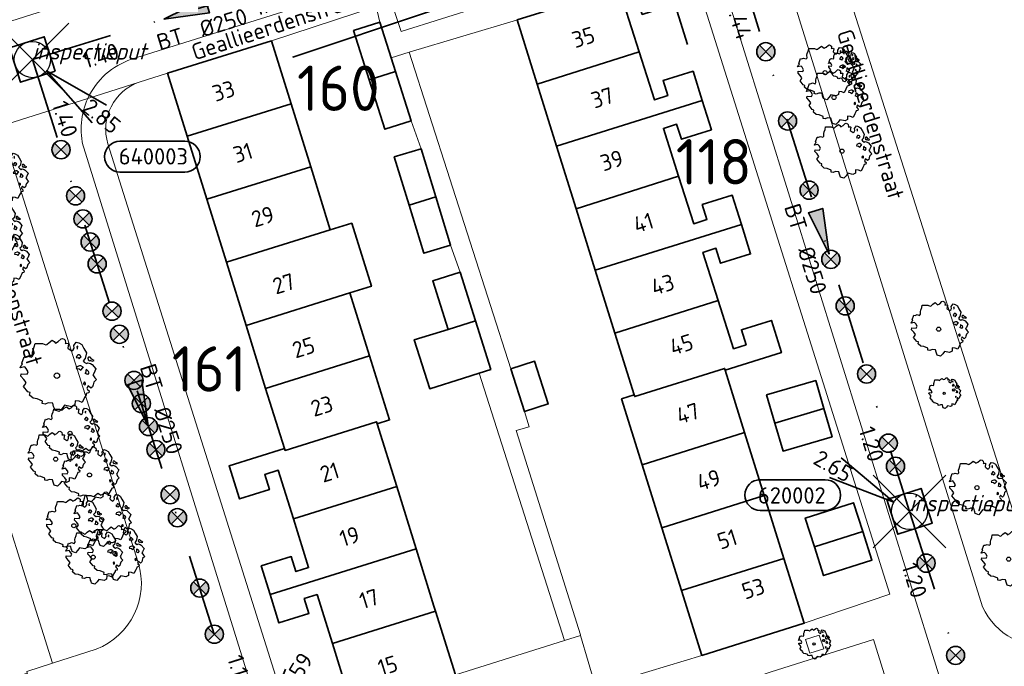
# Model space of a CAD drawing. Header units: metres. Extents: x 152391 to 157968, y 462336 to 467280.
# Tile 649 of 656: x 156724 to 156805, y 464756 to 464810. Entities that reach past the tile are written whole.
import ezdxf
from ezdxf.enums import TextEntityAlignment as Align

# ---------------------------------------------------------------- set-up
doc = ezdxf.new("R2010")
doc.units = ezdxf.units.M
doc.header["$LTSCALE"] = 0.75
doc.header["$PDMODE"] = 3
doc.header["$PDSIZE"] = 3
doc.linetypes.add('RI-VWA_BETON', pattern=[19, 9, -5, 0, -5])
doc.layers.get('0').update_dxf_attribs({"lineweight": 25})
doc.layers.get('defpoints').update_dxf_attribs({"lineweight": 25})
for name, color, linetype, lineweight in [('B-GV-GR-BOOM-S', 252, 'Continuous', 25), ('B-WE-GR-GROENVOORZIENING-GV', 251, 'Continuous', 18), ('B-WE-OG-BEBOUWING-GV', 6, 'Continuous', 35), ('B-WE-OG-BEBOUWING-T18', 1, 'Continuous', 18), ('B-WE-OG-TERREIN_CULTUURSCHEIDING-GV', 251, 'Continuous', 18), ('B-WE-OG-TOPOGRAFIE-T18', 1, 'Continuous', 18), ('B-WE-VH-VERHARDING_BETONSTRAATSTEEN-GV', 251, 'Continuous', 18), ('B-WE-VH-VERHARDING_TEGEL-GV', 251, 'Continuous', 18), ('N-OI-RI-T50', 130, 'Continuous', 50), ('N-OI-RI-VWA_PUTNUMMER-S @ 0.75', 36, 'Continuous', 35), ('N-OI-RI-VWA_RIOOLPUT_INSPECTIEPUT-S', 36, 'Continuous', 35), ('N-OI-RI-VWA_STROOMRICHTING-S @ 0.75', 36, 'Continuous', 35), ('N-OI-RI-VWA_TRANSPORTLEIDING_BETON_250-G', 36, 'RI-VWA_BETON', 35), ('N-RO-KG-GRENS_WERK-G', 7, 'XX-WERKGRENS', 35)]:
    doc.layers.add(name, color=color, linetype=linetype, lineweight=lineweight)
doc.layers.add('inspectieput', color=7, linetype='Continuous', plot=False)
doc.layers.add('N-OI-RI-VRIJVERVAL_HULPSTUK-S', color=210, linetype='Continuous', lineweight=35, plot=False)
doc.styles.add('NLCS-ISO', font='isocpeur.ttf')
doc.styles.add('NLCS-ISO-M750-T18', font='NLCS-ISO.ttf', dxfattribs={"height": 1.35})
doc.styles.add('NLCS-ISO-M750-T18_CURSIEF', font='NLCS-ISO.ttf', dxfattribs={"oblique": 15, "height": 1.35})
doc.styles.add('NLCS-ISO-M750-T50', font='NLCS-ISO.ttf', dxfattribs={"height": 3.75})
doc.linetypes.add('XX-WERKGRENS', pattern='A,0,[137,NLCS.SHX,S=0.1,R=0,X=-1.1,Y=-1.35],-6', length=6)

# ---------------------------------------------------------------- blocks, each defined once
blk = doc.blocks.new('*U49')
at = {"ltscale": 0.1}
blk.add_hatch(color=256, dxfattribs=at).paths.add_polyline_path([(2.5, 0), (-2.5, -0.83), (-2.5, 0.83)])
at = {"ltscale": 0.1, "flags": 128}
blk.add_lwpolyline([(2.5, 0), (-2.5, -0.83), (-2.5, 0.83)], close=True, dxfattribs=at)
at = {"ltscale": 0.1, "style": 'NLCS-ISO'}
for tag, p in [('BOBL', (-30.47, 0)), ('MAT', (-1, 0.5))]:
    blk.add_attdef(tag, text='', height=1.8, dxfattribs=at).set_placement(p, align=Align.BOTTOM_RIGHT)
for tag, p in [('DIA', (1, 0.5)), ('BOBR', (29.53, -0.01))]:
    blk.add_attdef(tag, text='', height=1.8, dxfattribs=at).set_placement(p, align=Align.BOTTOM_LEFT)
at = {"layer": 'defpoints', "ltscale": 0.1, "style": 'NLCS-ISO', "flags": 1}
blk.add_attdef('JVA', text='', height=1.8, dxfattribs=at).set_placement((0, -1), align=Align.TOP_CENTER)
blk = doc.blocks.new('*U50')
at = {"ltscale": 0.1}
blk.add_hatch(color=256, dxfattribs=at).paths.add_polyline_path([(-2.5, 0), (2.5, -0.83), (2.5, 0.83)])
at = {"ltscale": 0.1, "flags": 128}
blk.add_lwpolyline([(-2.5, 0), (2.5, -0.83), (2.5, 0.83)], close=True, dxfattribs=at)
at = {"ltscale": 0.1, "style": 'NLCS-ISO'}
for tag, p in [('BOBL', (-8.32, -3.24)), ('MAT', (-1, -3.74))]:
    blk.add_attdef(tag, text='', height=1.8, dxfattribs=at).set_placement(p, align=Align.BOTTOM_RIGHT)
for tag, p in [('BOBR', (7.38, -3.24)), ('DIA', (1, -3.74))]:
    blk.add_attdef(tag, text='', height=1.8, dxfattribs=at).set_placement(p, align=Align.BOTTOM_LEFT)
at = {"layer": 'defpoints', "ltscale": 0.1, "style": 'NLCS-ISO', "flags": 1}
blk.add_attdef('JVA', text='', height=1.8, dxfattribs=at).set_placement((0, -1), align=Align.TOP_CENTER)
blk = doc.blocks.new('*U396')
for q in [(3.86, 8.77), (6, 7.47)]:
    blk.add_line((1.04, 1.71), q)
blk.add_lwpolyline([(20.38, 5.07), (13.22, 5.07, 1), (13.22, 1.68), (20.38, 1.68, 1)], format="xyb", close=True)
at = {"ltscale": 0.1, "style": 'NLCS-ISO'}
blk.add_attdef('PUTHGT', text='', height=1.8, rotation=58.7339, dxfattribs=at).set_placement((3.95, 6.55), align=Align.MIDDLE_LEFT)
blk.add_attdef('PUTNR', text='', height=1.8, dxfattribs=at).set_placement((16.9, 3.34), align=Align.MIDDLE_CENTER)
blk = doc.blocks.new('B-SRI-PUT_VWA-SO')
at = {"flags": 128}
blk.add_lwpolyline([(-2, 2), (2, 2), (2, -2), (-2, -2)], close=True, dxfattribs=at)
at = {"lineweight": -3, "flags": 128}
blk.add_lwpolyline([(2, -2), (2, 2), (-2, 2), (-2, -2)], close=True, dxfattribs=at)
at = {"lineweight": -3}
blk.add_circle((0, 0), 2, dxfattribs=at)
blk = doc.blocks.new('*U216')
for q in [(6.59, -6.96), (8.16, -5.02)]:
    blk.add_line((1.55, -1.26), q)
blk.add_lwpolyline([(16.81, -12.39), (9.65, -12.39, -1), (9.65, -9.01), (16.81, -9.01, -1)], format="xyb", close=True)
at = {"ltscale": 0.1, "style": 'NLCS-ISO'}
blk.add_attdef('PUTHGT', text='', height=1.8, rotation=320.9415, dxfattribs=at).set_placement((5.92, -4.84), align=Align.MIDDLE_LEFT)
blk.add_attdef('PUTNR', text='', height=1.8, dxfattribs=at).set_placement((13.33, -8.87), align=Align.MIDDLE_CENTER)
blk = doc.blocks.new('*U306')
for q in [(-7.55, 5.9), (-8.82, 3.74)]:
    blk.add_line((-1.72, 1.01), q)
blk.add_lwpolyline([(-16.45, 3.49), (-9.29, 3.49, -1), (-9.29, 0.1), (-16.45, 0.1, -1)], format="xyb", close=True)
at = {"ltscale": 0.1, "style": 'NLCS-ISO'}
blk.add_attdef('PUTHGT', text='', height=1.8, rotation=329.5135, dxfattribs=at).set_placement((-10.3, 6.1), align=Align.MIDDLE_LEFT)
blk.add_attdef('PUTNR', text='', height=1.8, dxfattribs=at).set_placement((-12.97, 1.76), align=Align.MIDDLE_CENTER)
blk = doc.blocks.new('*U80')
at = {"ltscale": 0.1}
blk.add_hatch(color=256, dxfattribs=at).paths.add_polyline_path([(2.5, 0), (-2.5, -0.83), (-2.5, 0.83)])
at = {"ltscale": 0.1, "flags": 128}
blk.add_lwpolyline([(2.5, 0), (-2.5, -0.83), (-2.5, 0.83)], close=True, dxfattribs=at)
at = {"ltscale": 0.1, "style": 'NLCS-ISO'}
for tag, p in [('BOBL', (-26.51, -3.24)), ('MAT', (-1, -3.74))]:
    blk.add_attdef(tag, text='', height=1.8, dxfattribs=at).set_placement(p, align=Align.BOTTOM_RIGHT)
for tag, p in [('BOBR', (15.5, -3.22)), ('DIA', (1, -3.74))]:
    blk.add_attdef(tag, text='', height=1.8, dxfattribs=at).set_placement(p, align=Align.BOTTOM_LEFT)
at = {"layer": 'defpoints', "ltscale": 0.1, "style": 'NLCS-ISO', "flags": 1}
blk.add_attdef('JVA', text='', height=1.8, dxfattribs=at).set_placement((0, -1), align=Align.TOP_CENTER)
blk = doc.blocks.new('*U81')
at = {"ltscale": 0.1}
blk.add_hatch(color=256, dxfattribs=at).paths.add_polyline_path([(2.5, 0), (-2.5, -0.83), (-2.5, 0.83)])
at = {"ltscale": 0.1, "flags": 128}
blk.add_lwpolyline([(2.5, 0), (-2.5, -0.83), (-2.5, 0.83)], close=True, dxfattribs=at)
at = {"ltscale": 0.1, "style": 'NLCS-ISO'}
for tag, p in [('BOBL', (-22.86, -3.24)), ('MAT', (-1, -3.74))]:
    blk.add_attdef(tag, text='', height=1.8, dxfattribs=at).set_placement(p, align=Align.BOTTOM_RIGHT)
for tag, p in [('BOBR', (21.92, -3.23)), ('DIA', (1, -3.74))]:
    blk.add_attdef(tag, text='', height=1.8, dxfattribs=at).set_placement(p, align=Align.BOTTOM_LEFT)
at = {"layer": 'defpoints', "ltscale": 0.1, "style": 'NLCS-ISO', "flags": 1}
blk.add_attdef('JVA', text='', height=1.8, dxfattribs=at).set_placement((0, -1), align=Align.TOP_CENTER)
blk = doc.blocks.new('SRI-HULP')
h = blk.add_hatch(color=256)
h.dxf.hatch_style = 1
h.paths.add_polyline_path([(-0.71, 0.71, 0.198912), (-1, 0, 0.198912), (-0.71, -0.71), (0, 0)])
h = blk.add_hatch(color=256)
h.dxf.hatch_style = 1
h.paths.add_polyline_path([(1, 0, 0.198912), (0.71, 0.71), (0, 0), (0.71, -0.71, 0.198912)])
for p, q in [((-0.71, 0.71), (0.71, -0.71)), ((-0.71, -0.71), (0.71, 0.71))]:
    blk.add_line(p, q)
blk.add_circle((0, 0), 1)
blk = doc.blocks.new('ACMAP_ANN_TEMPLATE_type knoop')
at = {"layer": 'defpoints', "style": 'NLCS-ISO-M750-T18_CURSIEF', "oblique": 15}
blk.add_attdef('type_knoop', (0, 0), '', height=1.35, dxfattribs=at)
blk = doc.blocks.new('SGR-BOOM_31_50')
at = {"linetype": 'Continuous'}
for p, q in [((-1.479, 1.582), (-1.402, 1.78)), ((-1.402, 1.78), (-1.355, 1.999)), ((-1.355, 1.999), (-0.89, 1.999)), ((-0.89, 1.999), (-0.688, 1.911)), ((-0.688, 1.911), (-0.626, 1.933)), ((-0.626, 1.933), (-0.487, 2.064)), ((-0.487, 2.064), (-0.301, 2.196)), ((-0.301, 2.196), (-0.177, 2.108)), ((-0.177, 2.108), (-0.084, 2.02)), ((-0.084, 2.02), (0.087, 2.108)), ((0.087, 2.108), (0.273, 2.283)), ((0.273, 2.283), (0.351, 2.305)), ((0.351, 2.305), (0.444, 2.261)), ((0.444, 2.261), (0.521, 2.196)), ((0.537, 2.042), (0.506, 1.999)), ((0.506, 1.999), (0.707, 2.02)), ((0.521, 2.196), (0.537, 2.042)), ((0.723, 1.977), (0.676, 1.714)), ((0.676, 1.714), (0.754, 1.648)), ((0.707, 2.02), (0.723, 1.977)), ((0.754, 1.648), (0.924, 1.539)), ((1.002, 1.604), (1.064, 1.714)), ((1.048, 1.867), (1.188, 2.086)), ((1.064, 1.714), (1.048, 1.867)), ((1.188, 2.086), (1.358, 2.042)), ((1.296, 1.823), (1.234, 1.78)), ((1.234, 1.78), (1.265, 1.67)), ((1.265, 1.67), (1.281, 1.648)), ((1.281, 1.692), (1.296, 1.823)), ((1.358, 2.042), (1.545, 1.933)), ((1.545, 1.933), (1.669, 1.692)), ((1.669, 1.692), (1.839, 1.407)), ((-2.177, 0.772), (-2.038, 1.166)), ((-2.038, 1.166), (-1.944, 1.144)), ((-1.944, 1.144), (-1.789, 1.21)), ((-1.789, 1.21), (-1.572, 1.144)), ((-1.572, 1.144), (-1.495, 1.232)), ((-1.51, 1.451), (-1.479, 1.582)), ((-1.495, 1.232), (-1.51, 1.451)), ((0.924, 1.539), (1.002, 1.604)), ((1.25, 1.21), (1.188, 1.166)), ((1.188, 1.166), (1.234, 1.101)), ((1.234, 1.101), (1.312, 1.122)), ((1.296, 1.298), (1.25, 1.21)), ((1.374, 1.298), (1.296, 1.298)), ((1.312, 1.122), (1.374, 1.035)), ((1.436, 1.254), (1.374, 1.298)), ((1.374, 1.035), (1.436, 1.122)), ((1.498, 1.166), (1.436, 1.254)), ((1.436, 1.122), (1.498, 1.166)), ((1.762, 1.057), (1.638, 0.925)), ((1.638, 0.925), (1.7, 0.838)), ((1.7, 0.838), (1.839, 0.75)), ((1.839, 1.407), (1.762, 1.057)), ((1.963, 1.144), (1.917, 1.079)), ((1.917, 1.079), (1.948, 0.991)), ((1.948, 0.991), (2.041, 0.925)), ((2.056, 1.144), (1.963, 1.144)), ((2.041, 0.969), (2.18, 0.903)), ((2.041, 0.925), (2.056, 0.969)), ((2.165, 1.013), (2.056, 1.144)), ((2.304, 0.947), (2.165, 1.013)), ((2.18, 0.903), (2.304, 0.947)), ((-2.27, 0.487), (-2.208, 0.641)), ((-1.991, 0.553), (-2.27, 0.487)), ((-2.239, -0.038), (-2.224, 0.115)), ((-2.224, 0.115), (-1.851, 0.093)), ((-2.208, 0.641), (-2.131, 0.706)), ((-2.131, 0.706), (-2.177, 0.772)), ((-1.898, 0.444), (-1.991, 0.553)), ((-1.774, 0.246), (-1.898, 0.444)), ((-1.851, 0.093), (-1.774, 0.246)), ((1.234, 0.553), (1.188, 0.444)), ((1.188, 0.444), (1.374, 0.422)), ((1.405, 0.619), (1.234, 0.553)), ((1.374, 0.422), (1.483, 0.334)), ((1.483, 0.619), (1.405, 0.619)), ((1.622, 0.531), (1.483, 0.619)), ((1.483, 0.334), (1.607, 0.487)), ((1.607, 0.487), (1.653, 0.553)), ((1.793, 0.246), (1.746, 0.137)), ((1.911, 0.065), (1.746, 0.137)), ((1.808, 0.4), (1.793, 0.312)), ((1.793, 0.312), (1.793, 0.246)), ((1.901, 0.312), (1.808, 0.4)), ((1.839, 0.75), (1.917, 0.794)), ((1.963, 0.268), (1.901, 0.312)), ((1.911, 0.065), (2.01, 0.181)), ((1.917, 0.794), (2.087, 0.75)), ((2.01, 0.181), (1.963, 0.268)), ((2.087, 0.75), (2.18, 0.684)), ((2.18, 0.684), (2.413, 0.422)), ((2.289, 0.137), (2.227, 0.049)), ((2.227, 0.049), (2.351, -0.126)), ((2.413, 0.422), (2.289, 0.137)), ((-2.053, -0.235), (-2.239, -0.038)), ((-2.069, -0.673), (-1.991, -0.564)), ((-1.805, -1.002), (-2.069, -0.673)), ((-1.913, -0.433), (-2.053, -0.235)), ((-1.991, -0.564), (-1.913, -0.433)), ((1.715, -0.389), (1.653, -0.476)), ((1.653, -0.476), (1.669, -0.564)), ((1.684, -0.564), (1.777, -0.542)), ((1.777, -0.454), (1.715, -0.389)), ((1.777, -0.542), (1.777, -0.454)), ((1.948, -0.63), (1.855, -0.783)), ((1.855, -0.783), (1.901, -0.849)), ((2.103, -0.783), (1.948, -0.63)), ((2.211, -0.695), (2.103, -0.783)), ((2.242, -0.564), (2.211, -0.695)), ((2.289, -0.411), (2.242, -0.564)), ((2.459, -0.235), (2.289, -0.411)), ((2.351, -0.126), (2.459, -0.235)), ((-1.665, -1.046), (-1.805, -1.002)), ((-1.696, -1.199), (-1.665, -1.046)), ((-1.479, -1.396), (-1.696, -1.199)), ((-1.216, -1.44), (-1.479, -1.396)), ((-0.89, -1.571), (-1.216, -1.44)), ((-0.906, -1.725), (-0.89, -1.571)), ((1.126, -1.55), (1.11, -1.812)), ((1.374, -1.571), (1.126, -1.55)), ((1.576, -1.659), (1.374, -1.571)), ((1.715, -1.352), (1.576, -1.659)), ((1.808, -1.177), (1.715, -1.352)), ((1.824, -1.112), (1.808, -1.177)), ((1.979, -1.068), (1.824, -1.112)), ((1.901, -0.849), (1.994, -0.936)), ((1.994, -0.936), (1.979, -1.068)), ((-0.735, -1.769), (-0.906, -1.725)), ((-0.533, -1.681), (-0.735, -1.769)), ((-0.254, -1.703), (-0.533, -1.681)), ((-0.208, -1.9), (-0.254, -1.703)), ((-0.177, -1.988), (-0.208, -1.9)), ((-0.13, -2.141), (-0.177, -1.988)), ((0.149, -2.229), (-0.13, -2.141)), ((0.335, -2.031), (0.149, -2.229)), ((0.475, -1.834), (0.335, -2.031)), ((0.909, -1.922), (0.475, -1.834)), ((1.11, -1.812), (0.909, -1.922))]:
    blk.add_line(p, q, dxfattribs=at)
blk.add_circle((0, 0), 0.169, dxfattribs=at)
blk = doc.blocks.new('SGR-BOOM_50_100')
at = {"linetype": 'Continuous'}
for p, q in [((-1.869, 2.373), (-1.807, 2.665)), ((-1.807, 2.665), (-1.187, 2.665)), ((-1.187, 2.665), (-0.918, 2.548)), ((-0.918, 2.548), (-0.835, 2.577)), ((-0.835, 2.577), (-0.649, 2.752)), ((-0.649, 2.752), (-0.401, 2.928)), ((-0.401, 2.928), (-0.236, 2.811)), ((-0.236, 2.811), (-0.112, 2.694)), ((-0.112, 2.694), (0.116, 2.811)), ((0.116, 2.811), (0.364, 3.044)), ((0.364, 3.044), (0.467, 3.074)), ((0.467, 3.074), (0.591, 3.015)), ((0.591, 3.015), (0.695, 2.928)), ((0.715, 2.723), (0.674, 2.665)), ((0.674, 2.665), (0.943, 2.694)), ((0.695, 2.928), (0.715, 2.723)), ((0.964, 2.636), (0.902, 2.285)), ((0.943, 2.694), (0.964, 2.636)), ((1.398, 2.49), (1.584, 2.782)), ((1.418, 2.285), (1.398, 2.49)), ((1.584, 2.782), (1.811, 2.723)), ((1.811, 2.723), (2.059, 2.577)), ((2.059, 2.577), (2.225, 2.256)), ((-2.096, 1.526), (-1.993, 1.643)), ((-2.014, 1.935), (-1.972, 2.11)), ((-1.993, 1.643), (-2.014, 1.935)), ((-1.972, 2.11), (-1.869, 2.373)), ((0.902, 2.285), (1.005, 2.198)), ((1.005, 2.198), (1.232, 2.052)), ((1.232, 2.052), (1.336, 2.139)), ((1.336, 2.139), (1.418, 2.285)), ((1.729, 2.431), (1.646, 2.373)), ((1.646, 2.373), (1.687, 2.227)), ((1.729, 1.73), (1.667, 1.613)), ((1.687, 2.227), (1.708, 2.198)), ((1.708, 2.256), (1.729, 2.431)), ((1.832, 1.73), (1.729, 1.73)), ((1.915, 1.672), (1.832, 1.73)), ((1.997, 1.555), (1.915, 1.672)), ((2.225, 2.256), (2.452, 1.876)), ((2.452, 1.876), (2.349, 1.409)), ((-3.027, 0.65), (-2.944, 0.854)), ((-2.944, 0.854), (-2.841, 0.942)), ((-2.903, 1.029), (-2.717, 1.555)), ((-2.841, 0.942), (-2.903, 1.029)), ((-2.717, 1.555), (-2.593, 1.526)), ((-2.593, 1.526), (-2.386, 1.613)), ((-2.386, 1.613), (-2.096, 1.526)), ((1.667, 1.613), (1.584, 1.555)), ((1.584, 1.555), (1.646, 1.467)), ((1.646, 1.467), (1.749, 1.497)), ((1.873, 0.825), (1.646, 0.737)), ((1.749, 1.497), (1.832, 1.38)), ((1.832, 1.38), (1.915, 1.497)), ((1.977, 0.825), (1.873, 0.825)), ((1.915, 1.497), (1.997, 1.555)), ((2.163, 0.708), (1.977, 0.825)), ((2.349, 1.409), (2.183, 1.234)), ((2.183, 1.234), (2.266, 1.117)), ((2.266, 1.117), (2.452, 1)), ((2.452, 1), (2.556, 1.059)), ((2.618, 1.526), (2.556, 1.438)), ((2.556, 1.438), (2.597, 1.321)), ((2.556, 1.059), (2.783, 1)), ((2.597, 1.321), (2.721, 1.234)), ((2.742, 1.526), (2.618, 1.526)), ((2.721, 1.292), (2.907, 1.205)), ((2.721, 1.234), (2.742, 1.292)), ((2.886, 1.351), (2.742, 1.526)), ((2.783, 1), (2.907, 0.913)), ((3.072, 1.263), (2.886, 1.351)), ((2.907, 1.205), (3.072, 1.263)), ((2.907, 0.913), (3.217, 0.562)), ((-2.655, 0.737), (-3.027, 0.65)), ((-2.985, -0.051), (-2.965, 0.153)), ((-2.965, 0.153), (-2.469, 0.124)), ((-2.531, 0.591), (-2.655, 0.737)), ((-2.365, 0.329), (-2.531, 0.591)), ((-2.469, 0.124), (-2.365, 0.329)), ((1.646, 0.737), (1.584, 0.591)), ((1.584, 0.591), (1.832, 0.562)), ((1.832, 0.562), (1.977, 0.445)), ((1.977, 0.445), (2.142, 0.65)), ((2.142, 0.65), (2.204, 0.737)), ((2.39, 0.329), (2.328, 0.183)), ((2.549, 0.087), (2.328, 0.183)), ((2.411, 0.533), (2.39, 0.416)), ((2.39, 0.416), (2.39, 0.329)), ((2.535, 0.416), (2.411, 0.533)), ((2.618, 0.358), (2.535, 0.416)), ((2.549, 0.087), (2.68, 0.241)), ((2.68, 0.241), (2.618, 0.358)), ((3.052, 0.183), (2.969, 0.066)), ((2.969, 0.066), (3.135, -0.168)), ((3.217, 0.562), (3.052, 0.183)), ((-2.737, -0.314), (-2.985, -0.051)), ((-2.758, -0.898), (-2.655, -0.752)), ((-2.551, -0.577), (-2.737, -0.314)), ((-2.655, -0.752), (-2.551, -0.577)), ((2.287, -0.518), (2.204, -0.635)), ((2.204, -0.635), (2.225, -0.752)), ((2.245, -0.752), (2.37, -0.723)), ((2.37, -0.606), (2.287, -0.518)), ((2.37, -0.723), (2.37, -0.606)), ((2.99, -0.752), (2.948, -0.927)), ((3.052, -0.548), (2.99, -0.752)), ((3.279, -0.314), (3.052, -0.548)), ((3.135, -0.168), (3.279, -0.314)), ((-2.407, -1.336), (-2.758, -0.898)), ((-2.22, -1.394), (-2.407, -1.336)), ((-2.262, -1.599), (-2.22, -1.394)), ((-1.972, -1.862), (-2.262, -1.599)), ((2.411, -1.57), (2.287, -1.803)), ((2.432, -1.482), (2.411, -1.57)), ((2.638, -1.424), (2.432, -1.482)), ((2.597, -0.84), (2.473, -1.044)), ((2.473, -1.044), (2.535, -1.132)), ((2.535, -1.132), (2.659, -1.248)), ((2.804, -1.044), (2.597, -0.84)), ((2.659, -1.248), (2.638, -1.424)), ((2.948, -0.927), (2.804, -1.044)), ((-1.621, -1.92), (-1.972, -1.862)), ((-1.187, -2.095), (-1.621, -1.92)), ((-1.207, -2.3), (-1.187, -2.095)), ((-0.98, -2.358), (-1.207, -2.3)), ((-0.711, -2.241), (-0.98, -2.358)), ((-0.339, -2.271), (-0.711, -2.241)), ((-0.277, -2.533), (-0.339, -2.271)), ((1.48, -2.417), (1.212, -2.563)), ((1.501, -2.066), (1.48, -2.417)), ((1.832, -2.095), (1.501, -2.066)), ((2.101, -2.212), (1.832, -2.095)), ((2.287, -1.803), (2.101, -2.212)), ((-0.236, -2.65), (-0.277, -2.533)), ((-0.174, -2.855), (-0.236, -2.65)), ((0.199, -2.971), (-0.174, -2.855)), ((0.447, -2.709), (0.199, -2.971)), ((0.633, -2.446), (0.447, -2.709)), ((1.212, -2.563), (0.633, -2.446))]:
    blk.add_line(p, q, dxfattribs=at)
blk.add_circle((0, 0), 0.225, dxfattribs=at)
blk = doc.blocks.new('SGR-BOOM_0_20')
at = {"linetype": 'Continuous'}
for p, q in [((-0.85, 0.816), (-0.832, 0.89)), ((-0.841, 0.693), (-0.85, 0.816)), ((-0.832, 0.89), (-0.788, 1.001)), ((-0.788, 1.001), (-0.762, 1.124)), ((-0.762, 1.124), (-0.501, 1.124)), ((-0.501, 1.124), (-0.387, 1.075)), ((-0.387, 1.075), (-0.352, 1.087)), ((-0.352, 1.087), (-0.274, 1.161)), ((-0.274, 1.161), (-0.169, 1.235)), ((-0.169, 1.235), (-0.099, 1.186)), ((-0.099, 1.186), (-0.047, 1.137)), ((-0.047, 1.137), (0.049, 1.186)), ((0.049, 1.186), (0.154, 1.284)), ((0.154, 1.284), (0.197, 1.297)), ((0.197, 1.297), (0.25, 1.272)), ((0.25, 1.272), (0.293, 1.235)), ((0.302, 1.149), (0.284, 1.124)), ((0.284, 1.124), (0.398, 1.137)), ((0.293, 1.235), (0.302, 1.149)), ((0.407, 1.112), (0.38, 0.964)), ((0.38, 0.964), (0.424, 0.927)), ((0.398, 1.137), (0.407, 1.112)), ((0.424, 0.927), (0.52, 0.865)), ((0.52, 0.865), (0.564, 0.902)), ((0.564, 0.902), (0.598, 0.964)), ((0.59, 1.05), (0.668, 1.173)), ((0.598, 0.964), (0.59, 1.05)), ((0.668, 1.173), (0.764, 1.149)), ((0.729, 1.026), (0.694, 1.001)), ((0.694, 1.001), (0.712, 0.939)), ((0.712, 0.939), (0.721, 0.927)), ((0.721, 0.952), (0.729, 1.026)), ((0.764, 1.149), (0.869, 1.087)), ((0.869, 1.087), (0.939, 0.952)), ((0.939, 0.952), (1.035, 0.792)), ((-1.277, 0.274), (-1.242, 0.36)), ((-1.12, 0.311), (-1.277, 0.274)), ((-1.259, -0.022), (-1.251, 0.065)), ((-1.251, 0.065), (-1.041, 0.052)), ((-1.242, 0.36), (-1.198, 0.397)), ((-1.225, 0.434), (-1.146, 0.656)), ((-1.198, 0.397), (-1.225, 0.434)), ((-1.146, 0.656), (-1.094, 0.644)), ((-1.068, 0.249), (-1.12, 0.311)), ((-1.094, 0.644), (-1.007, 0.681)), ((-0.998, 0.139), (-1.068, 0.249)), ((-1.041, 0.052), (-0.998, 0.139)), ((-1.007, 0.681), (-0.884, 0.644)), ((-0.884, 0.644), (-0.841, 0.693)), ((0.703, 0.681), (0.668, 0.656)), ((0.668, 0.656), (0.694, 0.619)), ((0.694, 0.311), (0.668, 0.249)), ((0.668, 0.249), (0.773, 0.237)), ((0.694, 0.619), (0.738, 0.631)), ((0.79, 0.348), (0.694, 0.311)), ((0.729, 0.73), (0.703, 0.681)), ((0.773, 0.73), (0.729, 0.73)), ((0.738, 0.631), (0.773, 0.582)), ((0.808, 0.705), (0.773, 0.73)), ((0.773, 0.582), (0.808, 0.631)), ((0.773, 0.237), (0.834, 0.188)), ((0.834, 0.348), (0.79, 0.348)), ((0.843, 0.656), (0.808, 0.705)), ((0.808, 0.631), (0.843, 0.656)), ((0.912, 0.299), (0.834, 0.348)), ((0.834, 0.188), (0.904, 0.274)), ((0.904, 0.274), (0.93, 0.311)), ((0.991, 0.594), (0.921, 0.521)), ((0.921, 0.521), (0.956, 0.471)), ((0.956, 0.471), (1.035, 0.422)), ((1.008, 0.139), (0.982, 0.077)), ((1.075, 0.037), (0.982, 0.077)), ((1.035, 0.792), (0.991, 0.594)), ((1.017, 0.225), (1.008, 0.176)), ((1.008, 0.176), (1.008, 0.139)), ((1.069, 0.176), (1.017, 0.225)), ((1.035, 0.422), (1.078, 0.447)), ((1.104, 0.151), (1.069, 0.176)), ((1.075, 0.037), (1.13, 0.102)), ((1.104, 0.644), (1.078, 0.607)), ((1.078, 0.607), (1.096, 0.557)), ((1.078, 0.447), (1.174, 0.422)), ((1.096, 0.557), (1.148, 0.521)), ((1.157, 0.644), (1.104, 0.644)), ((1.13, 0.102), (1.104, 0.151)), ((1.148, 0.545), (1.226, 0.508)), ((1.148, 0.521), (1.157, 0.545)), ((1.218, 0.57), (1.157, 0.644)), ((1.174, 0.422), (1.226, 0.385)), ((1.296, 0.533), (1.218, 0.57)), ((1.226, 0.508), (1.296, 0.533)), ((1.226, 0.385), (1.357, 0.237)), ((1.287, 0.077), (1.253, 0.028)), ((1.253, 0.028), (1.322, -0.071)), ((1.357, 0.237), (1.287, 0.077)), ((-1.155, -0.132), (-1.259, -0.022)), ((-1.164, -0.379), (-1.12, -0.317)), ((-1.015, -0.564), (-1.164, -0.379)), ((-1.076, -0.243), (-1.155, -0.132)), ((-1.12, -0.317), (-1.076, -0.243)), ((-0.937, -0.588), (-1.015, -0.564)), ((-0.954, -0.675), (-0.937, -0.588)), ((-0.832, -0.785), (-0.954, -0.675)), ((-0.684, -0.81), (-0.832, -0.785)), ((-0.501, -0.884), (-0.684, -0.81)), ((0.965, -0.761), (0.886, -0.933)), ((0.965, -0.219), (0.93, -0.268)), ((0.93, -0.268), (0.939, -0.317)), ((0.947, -0.317), (1, -0.305)), ((1, -0.256), (0.965, -0.219)), ((1.017, -0.662), (0.965, -0.761)), ((1, -0.305), (1, -0.256)), ((1.026, -0.625), (1.017, -0.662)), ((1.113, -0.601), (1.026, -0.625)), ((1.096, -0.354), (1.043, -0.44)), ((1.043, -0.44), (1.069, -0.477)), ((1.069, -0.477), (1.122, -0.527)), ((1.183, -0.44), (1.096, -0.354)), ((1.122, -0.527), (1.113, -0.601)), ((1.244, -0.391), (1.183, -0.44)), ((1.261, -0.317), (1.244, -0.391)), ((1.287, -0.231), (1.261, -0.317)), ((1.383, -0.132), (1.287, -0.231)), ((1.322, -0.071), (1.383, -0.132)), ((-0.509, -0.97), (-0.501, -0.884)), ((-0.413, -0.995), (-0.509, -0.97)), ((-0.3, -0.946), (-0.413, -0.995)), ((-0.143, -0.958), (-0.3, -0.946)), ((-0.117, -1.069), (-0.143, -0.958)), ((-0.099, -1.118), (-0.117, -1.069)), ((-0.073, -1.204), (-0.099, -1.118)), ((0.084, -1.254), (-0.073, -1.204)), ((0.188, -1.143), (0.084, -1.254)), ((0.267, -1.032), (0.188, -1.143)), ((0.511, -1.081), (0.267, -1.032)), ((0.625, -1.019), (0.511, -1.081)), ((0.633, -0.872), (0.625, -1.019)), ((0.773, -0.884), (0.633, -0.872)), ((0.886, -0.933), (0.773, -0.884))]:
    blk.add_line(p, q, dxfattribs=at)
blk.add_circle((0, 0), 0.0948, dxfattribs=at)

msp = doc.modelspace()

# ---------------------------------------------------------------- linework, layer by layer
at = {"layer": 'B-WE-GR-GROENVOORZIENING-GV'}
msp.add_lwpolyline([(156789.734, 464758.934), (156788.59, 464758.569), (156788.955, 464757.425), (156790.098, 464757.791)], close=True, dxfattribs=at)
at = {"layer": 'B-WE-OG-BEBOUWING-GV'}
for points in [[(156776.788, 464813.515), (156773.155, 464812.379), (156764.75, 464809.749), (156766.411, 464804.437), (156774.831, 464807.118), (156773.567, 464811.087), (156774.709, 464811.451), (156775.098, 464810.21), (156777.579, 464810.986)], [(156754.703, 464805.482), (156754.339, 464806.628), (156753.41, 464809.558), (156751.23, 464808.867), (156752.523, 464804.791)], [(156744.438, 464808.025), (156735.843, 464805.344), (156737.467, 464800.138), (156746.062, 464802.819)], [(156766.411, 464804.437), (156768.008, 464799.329), (156780.052, 464803.093), (156779.296, 464805.512), (156776.815, 464804.736), (156777.203, 464803.495), (156776.096, 464803.143), (156774.831, 464807.118)], [(156755.996, 464801.406), (156754.703, 464805.482), (156752.523, 464804.791), (156753.816, 464800.715)], [(156737.467, 464800.138), (156739.091, 464794.932), (156747.686, 464797.613), (156746.062, 464802.819)], [(156778.1, 464796.851), (156776.846, 464800.79), (156777.939, 464801.139), (156778.328, 464799.898), (156780.809, 464800.674), (156780.052, 464803.093), (156768.008, 464799.329), (156769.626, 464794.153)], [(156755.82, 464794.453), (156758.032, 464795.131), (156756.812, 464799.113), (156754.599, 464798.435)], [(156740.715, 464789.726), (156749.309, 464792.407), (156747.686, 464797.613), (156739.091, 464794.932)], [(156771.217, 464789.065), (156783.297, 464792.845), (156782.538, 464795.271), (156780.057, 464794.495), (156780.445, 464793.254), (156779.356, 464792.907), (156778.1, 464796.851), (156769.626, 464794.153)], [(156758.032, 464795.131), (156755.82, 464794.453), (156757.04, 464790.471), (156759.253, 464791.149)], [(156742.34, 464784.52), (156750.933, 464787.201), (156752.706, 464787.754), (156751.082, 464792.96), (156749.309, 464792.407), (156740.715, 464789.726)], [(156772.841, 464783.868), (156781.37, 464786.584), (156780.11, 464790.541), (156781.186, 464790.883), (156781.575, 464789.643), (156784.056, 464790.419), (156783.297, 464792.845), (156771.217, 464789.065)], [(156759.055, 464784.178), (156761.306, 464784.891), (156760.036, 464788.904), (156757.784, 464788.192)], [(156752.557, 464781.995), (156750.933, 464787.201), (156742.34, 464784.52), (156743.964, 464779.314)], [(156781.946, 464780.811), (156786.604, 464782.268), (156785.771, 464784.932), (156783.289, 464784.156), (156783.677, 464782.915), (156782.643, 464782.586), (156781.37, 464786.584), (156772.841, 464783.868), (156774.435, 464778.772), (156774.481, 464778.631), (156781.901, 464780.956)], [(156761.306, 464784.891), (156759.055, 464784.178), (156756.245, 464783.323), (156757.524, 464779.278), (156760.325, 464780.164), (156761.609, 464780.57), (156762.576, 464780.876)], [(156752.557, 464781.995), (156743.964, 464779.314), (156745.514, 464774.345), (156745.563, 464774.187), (156753.131, 464776.548), (156753.18, 464776.39), (156754.205, 464776.71)], [(156764.22, 464780.928), (156765.352, 464777.399), (156767.322, 464778.03), (156766.19, 464781.559)], [(156775.085, 464773.005), (156783.559, 464775.656), (156781.946, 464780.811), (156781.901, 464780.956), (156774.481, 464778.631), (156774.435, 464778.772), (156773.384, 464778.444)], [(156790.114, 464777.641), (156789.433, 464779.962), (156785.374, 464778.772), (156786.056, 464776.45)], [(156786.056, 464776.45), (156786.737, 464774.128), (156790.795, 464775.318), (156790.114, 464777.641)], [(156754.796, 464771.209), (156753.18, 464776.39), (156753.131, 464776.548), (156745.563, 464774.187), (156745.514, 464774.345), (156740.943, 464772.92), (156741.797, 464770.183), (156744.279, 464770.957), (156743.892, 464772.198), (156745.008, 464772.547), (156746.258, 464768.545)], [(156783.559, 464775.656), (156775.085, 464773.005), (156776.712, 464767.803), (156785.186, 464770.454)], [(156746.258, 464768.545), (156747.519, 464764.504), (156746.463, 464764.174), (156746.076, 464765.415), (156743.594, 464764.641), (156744.328, 464762.286), (156756.403, 464766.056), (156754.796, 464771.209)], [(156785.186, 464770.454), (156776.712, 464767.803), (156778.339, 464762.601), (156786.813, 464765.252)], [(156793.324, 464767.489), (156792.569, 464769.863), (156788.573, 464768.591), (156789.328, 464766.218)], [(156789.328, 464766.218), (156790.083, 464763.845), (156794.079, 464765.117), (156793.324, 464767.489)], [(156744.328, 464762.286), (156745.063, 464759.932), (156747.545, 464760.706), (156747.158, 464761.947), (156748.214, 464762.277), (156749.476, 464758.236), (156758.011, 464760.899), (156757.876, 464761.332), (156756.403, 464766.056)], [(156780.013, 464757.25), (156788.487, 464759.901), (156786.813, 464765.252), (156778.339, 464762.601)], [(156749.476, 464758.236), (156750.728, 464754.224), (156749.678, 464753.896), (156749.29, 464755.14), (156746.808, 464754.366), (156747.583, 464751.881), (156759.65, 464755.644), (156758.011, 464760.899)]]:
    msp.add_lwpolyline(points, close=True, dxfattribs=at)
at = {"layer": 'B-WE-OG-TERREIN_CULTUURSCHEIDING-GV'}
for points in [[(156788.082, 464824.696), (156785.577, 464823.816), (156787.612, 464817.217), (156785.978, 464816.583), (156803.238, 464761.264)], [(156809.265, 464758.148), (156788.082, 464824.696)], [(156733.434, 464764.913), (156722.854, 464798.439), (156722.352, 464798.25), (156714.019, 464795.709), (156726.341, 464756.607), (156729.951, 464757.77)]]:
    msp.add_lwpolyline(points, dxfattribs=at)
for points in [[(156729.951, 464757.77, 0.392425), (156733.434, 464764.913)], [(156803.238, 464761.264, 0.352338), (156809.265, 464758.148)]]:
    msp.add_lwpolyline(points, format="xyb", dxfattribs=at)
at = {"layer": 'B-WE-VH-VERHARDING_BETONSTRAATSTEEN-GV'}
for points in [[(156732.877, 464806.497), (156753.773, 464813.076), (156777.051, 464820.789), (156779.089, 464821.408), (156783.601, 464822.743), (156784.002, 464822.899), (156783.348, 464824.918), (156782.178, 464828.531), (156777.286, 464843.64), (156747.591, 464834.209)], [(156785.978, 464816.583), (156784.002, 464822.899), (156783.601, 464822.743), (156779.089, 464821.408), (156779.248, 464820.899), (156801.372, 464750.01), (156813.59, 464753.86), (156831.87, 464759.63), (156840.872, 464762.318), (156841.777, 464762.588), (156842.068, 464762.679), (156840.445, 464767.979), (156840.111, 464767.861), (156836.546, 464766.735), (156810.739, 464758.578), (156809.265, 464758.148)], [(156747.096, 464817.339), (156746.917, 464817.278), (156719.642, 464808.618), (156721.601, 464802.411), (156722.05, 464800.987), (156729.267, 464803.272)], [(156803.238, 464761.264), (156785.978, 464816.583)], [(156729.267, 464803.272), (156722.05, 464800.987)], [(156722.05, 464800.987), (156722.854, 464798.439), (156733.434, 464764.913)], [(156744.933, 464747.75), (156728.92, 464799.173)], [(156729.951, 464757.77), (156726.341, 464756.607), (156724.207, 464755.919), (156724.246, 464755.791), (156726.032, 464749.931), (156730.02, 464736.847), (156731.722, 464731.264), (156733.202, 464726.458), (156734.964, 464720.872), (156735.643, 464718.693), (156741.331, 464720.464), (156739.005, 464727.775)]]:
    msp.add_lwpolyline(points, dxfattribs=at)
msp.add_lwpolyline([(156778.512, 464816.155), (156777.051, 464820.789), (156753.773, 464813.076), (156755.163, 464808.794)], close=True, dxfattribs=at)
for points in [[(156729.267, 464803.272, -0.208492), (156732.877, 464806.497)], [(156728.92, 464799.173, -0.174927), (156729.267, 464803.272)], [(156733.434, 464764.913, -0.392425), (156729.951, 464757.77)], [(156809.265, 464758.148, -0.352338), (156803.238, 464761.264)]]:
    msp.add_lwpolyline(points, format="xyb", dxfattribs=at)
at = {"layer": 'B-WE-VH-VERHARDING_TEGEL-GV'}
for points in [[(156788.487, 464759.901), (156780.013, 464757.25), (156771.257, 464754.607), (156772.227, 464751.448), (156777.237, 464752.987), (156785.684, 464755.853), (156794.207, 464758.555), (156807.212, 464716.735), (156811.17, 464717.974), (156810.581, 464719.856), (156805.66, 464735.32), (156805.17, 464736.67), (156800.908, 464749.865), (156801.372, 464750.01), (156779.248, 464820.899), (156779.089, 464821.408), (156777.051, 464820.789), (156778.512, 464816.155), (156779.178, 464814.262), (156795.578, 464762.318)], [(156768.669, 464758.493), (156769.997, 464758.885), (156769.978, 464758.951), (156764.683, 464775.845), (156765.754, 464776.143), (156765.352, 464777.399), (156764.22, 464780.928), (156755.839, 464807.077), (156754.339, 464806.628), (156754.703, 464805.482), (156755.996, 464801.406), (156756.812, 464799.113), (156758.032, 464795.131), (156759.253, 464791.149), (156760.036, 464788.904), (156761.306, 464784.891), (156762.576, 464780.876), (156761.609, 464780.57)], [(156710.757, 464794.819), (156688.256, 464787.733), (156688.88, 464785.738), (156690.349, 464786.198), (156700.303, 464789.344), (156708.7, 464791.987), (156711.555, 464792.924), (156721.477, 464761.516), (156718.487, 464760.676), (156710.086, 464758.041), (156700.124, 464754.886), (156698.675, 464754.434), (156697.727, 464754.115), (156690.428, 464751.661), (156690.844, 464750.463), (156691.137, 464749.619), (156697.199, 464751.6), (156715.112, 464757.452), (156716.407, 464753.237), (156724.246, 464755.791), (156724.207, 464755.919), (156726.341, 464756.607), (156714.019, 464795.709)], [(156789.734, 464758.934), (156790.098, 464757.791), (156788.955, 464757.425), (156788.59, 464758.569)]]:
    msp.add_lwpolyline(points, close=True, dxfattribs=at)
for points in [[(156735.843, 464805.344), (156744.438, 464808.025), (156753.102, 464810.864), (156753.41, 464809.558), (156754.339, 464806.628), (156755.839, 464807.077), (156764.708, 464809.736), (156764.75, 464809.749), (156773.155, 464812.379), (156776.788, 464813.515), (156779.178, 464814.262), (156778.512, 464816.155), (156755.163, 464808.794), (156753.773, 464813.076), (156732.877, 464806.497)], [(156729.267, 464803.272), (156733.514, 464804.618), (156735.843, 464805.344)], [(156733.514, 464804.618), (156729.267, 464803.272)], [(156746.112, 464744.018), (156746.323, 464743.367), (156748.396, 464744.042), (156747.127, 464748.163), (156746.095, 464751.417), (156730.92, 464799.51)], [(156728.92, 464799.173), (156744.933, 464747.75)], [(156764.634, 464753.47), (156764.984, 464752.165), (156765.819, 464749.562), (156767.499, 464744.323), (156768.792, 464740.289), (156768.587, 464739.93), (156751.632, 464734.654), (156751.912, 464733.77), (156759.594, 464736.22), (156769.383, 464739.284), (156770.898, 464739.728), (156767.648, 464750.042), (156772.227, 464751.448), (156771.257, 464754.607), (156769.997, 464758.885), (156768.669, 464758.493), (156759.65, 464755.644), (156747.583, 464751.881), (156746.095, 464751.417), (156747.127, 464748.163)]]:
    msp.add_lwpolyline(points, dxfattribs=at)
for points in [[(156732.877, 464806.497, 0.208492), (156729.267, 464803.272)], [(156730.92, 464799.51, -0.400156), (156733.514, 464804.618)], [(156729.267, 464803.272, 0.174927), (156728.92, 464799.173)]]:
    msp.add_lwpolyline(points, format="xyb", dxfattribs=at)
at = {"layer": 'inspectieput'}
for p in [(156724.68, 464806.48), (156797.19, 464769.15)]:
    msp.add_point(p, dxfattribs=at)
at = {"layer": 'N-OI-RI-VWA_TRANSPORTLEIDING_BETON_250-G'}
for p, q in [((156782.78, 464815.25), (156797.19, 464769.15)), ((156724.68, 464806.48), (156750, 464814.26)), ((156711.14, 464802.17), (156724.68, 464806.48)), ((156724.68, 464806.48), (156742.71, 464749.55)), ((156797.19, 464769.15), (156813.6, 464717.94))]:
    msp.add_line(p, q, dxfattribs=at)
at = {"layer": 'N-RO-KG-GRENS_WERK-G', "ltscale": 0.5, "flags": 128}
for points in [[(156786.717, 464822.767), (156775.263, 464819.187), (156778.843, 464807.733)], [(156746.206, 464806.67), (156746.206, 464806.67), (156757.59, 464810.466), (156755.419, 464816.713)]]:
    msp.add_lwpolyline(points, dxfattribs=at)

# ---------------------------------------------------------------- block references
at = {"layer": 'B-GV-GR-BOOM-S', "transparency": 33554559}
for name, p in [('SGR-BOOM_31_50', (156790.214, 464805.391)), ('SGR-BOOM_0_20', (156791.772, 464805.883)), ('SGR-BOOM_31_50', (156790.952, 464803.341)), ('SGR-BOOM_31_50', (156791.608, 464798.912)), ('SGR-BOOM_31_50', (156721.906, 464796.656)), ('SGR-BOOM_31_50', (156721.406, 464792.357)), ('SGR-BOOM_31_50', (156722.006, 464789.958)), ('SGR-BOOM_31_50', (156799.6, 464784.2)), ('SGR-BOOM_50_100', (156726.704, 464780.361)), ('SGR-BOOM_0_20', (156800.056, 464778.899)), ('SGR-BOOM_31_50', (156727.798, 464775.604)), ('SGR-BOOM_31_50', (156726.604, 464773.463)), ('SGR-BOOM_31_50', (156729.403, 464772.164)), ('SGR-BOOM_31_50', (156802.762, 464771.107)), ('SGR-BOOM_31_50', (156728.104, 464767.965)), ('SGR-BOOM_31_50', (156730.403, 464768.465)), ('SGR-BOOM_31_50', (156731.503, 464765.666)), ('SGR-BOOM_31_50', (156729.703, 464765.366)), ('SGR-BOOM_31_50', (156805.387, 464765.202)), ('SGR-BOOM_0_20', (156789.3, 464758.2))]:
    msp.add_blockref(name, p, dxfattribs=at)
at = {"layer": 'defpoints'}
for p in [(156724.68, 464806.48), (156797.19, 464769.15)]:
    msp.add_blockref('ACMAP_ANN_TEMPLATE_type knoop', p, dxfattribs=at).add_auto_attribs({'type_knoop': 'inspectieput'})
at = {"layer": 'N-OI-RI-VRIJVERVAL_HULPSTUK-S', "xscale": 0.75, "yscale": 0.75, "zscale": 0.75}
for p in [(156785.312, 464807.125), (156787.109, 464801.406), (156727.047, 464799.031), (156788.891, 464795.688), (156728.25, 464795.219), (156728.859, 464793.312), (156729.453, 464791.406), (156790.688, 464789.969), (156730.031, 464789.594), (156731.266, 464785.688), (156791.875, 464786.125), (156731.875, 464783.781), (156733.078, 464779.969), (156793.641, 464780.5), (156733.688, 464778.062), (156734.281, 464776.156), (156795.438, 464774.781), (156734.891, 464774.25), (156796.031, 464772.875), (156736.062, 464770.531), (156736.672, 464768.625), (156798.562, 464764.875), (156738.516, 464762.812), (156739.719, 464759), (156801, 464757.25)]:
    msp.add_blockref('SRI-HULP', p, dxfattribs=at)
at = {"layer": 'N-OI-RI-VWA_PUTNUMMER-S @ 0.75'}
ref = msp.add_blockref('*U216', (156724.68, 464806.48), dxfattribs=dict(at, xscale=0.75, yscale=0.75, zscale=0.75))
ref.add_attrib('PUTNR', '640003', dxfattribs={"layer": '0', "ltscale": 0.1, "height": 1.35, "style": 'NLCS-ISO'}).set_placement((156734.68, 464798.48), align=Align.MIDDLE_CENTER)
ref.add_attrib('PUTHGT', '2.85', dxfattribs={"layer": '0', "ltscale": 0.1, "height": 1.35, "rotation": 320.94151, "style": 'NLCS-ISO'}).set_placement((156729.121, 464802.849), align=Align.MIDDLE_LEFT)
at = {"layer": 'N-OI-RI-VWA_PUTNUMMER-S @ 0.75', "xscale": 0.75, "yscale": 0.75, "zscale": 0.75}
for name, p, values in [('*U306', (156797.19, 464769.15), {'PUTNR': '620002', 'PUTHGT': '2.65'}), ('*U396', (156742.71, 464749.55), {'PUTNR': '640006', 'PUTHGT': '2.59'})]:
    msp.add_blockref(name, p, dxfattribs=at).add_auto_attribs(values)
at = {"layer": 'N-OI-RI-VWA_RIOOLPUT_INSPECTIEPUT-S', "xscale": 0.75, "yscale": 0.75, "zscale": 0.75}
for p, rotation in [((156724.68, 464806.48), 197.6571104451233), ((156797.19, 464769.15), 287.7678086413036)]:
    msp.add_blockref('B-SRI-PUT_VWA-SO', p, dxfattribs=dict(at, rotation=rotation))
at = {"layer": 'N-OI-RI-VWA_STROOMRICHTING-S @ 0.75', "xscale": 0.75, "yscale": 0.75, "zscale": 0.75}
for name, p, rotation, values in [('*U50', (156737.34, 464810.37), 17.08046459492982, {'MAT': 'BT', 'DIA': '%%c250', 'BOBL': '1.40', 'BOBR': '1.55'}), ('*U81', (156789.985, 464792.2), 287.3582706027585, {'MAT': 'BT', 'DIA': '%%c250', 'BOBL': '1.44', 'BOBR': '1.20'}), ('*U49', (156733.695, 464778.015), 287.5732406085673, {'MAT': 'BT', 'DIA': '%%c250', 'BOBL': '1.40', 'BOBR': '1.14'}), ('*U80', (156805.395, 464743.545), 287.7678086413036, {'MAT': 'BT', 'DIA': '%%c250', 'BOBL': '1.20', 'BOBR': '0.92'})]:
    msp.add_blockref(name, p, dxfattribs=dict(at, rotation=rotation)).add_auto_attribs(values)

# ---------------------------------------------------------------- texts
at = {"layer": 'B-WE-OG-BEBOUWING-T18', "style": 'NLCS-ISO-M750-T18'}
for s, rotation, p in [('35', 17.3, (156770.233, 464808.322)), ('33', 17.3, (156740.488, 464803.887)), ('37', 17.4, (156771.797, 464803.324)), ('31', 17.3, (156742.08, 464798.782)), ('39', 17.3, (156772.57, 464798.143)), ('29', 17.3, (156743.727, 464793.504)), ('41', 17.4, (156775.195, 464792.994)), ('27', 17.3, (156745.457, 464787.96)), ('43', 17.3, (156776.786, 464787.889)), ('45', 17.4, (156778.336, 464782.933)), ('25', 17.3, (156747.101, 464782.691)), ('23', 17.3, (156748.609, 464777.855)), ('47', 17.4, (156778.869, 464777.249)), ('21', 17.3, (156749.251, 464772.38)), ('49', 17.4, (156780.589, 464771.75)), ('19', 17.3, (156750.903, 464767.084)), ('51', 17.4, (156782.121, 464766.855)), ('53', 17.4, (156784.272, 464762.774)), ('17', 17.3, (156752.515, 464761.928)), ('15', 17.3, (156754.055, 464756.414))]:
    msp.add_text(s, height=1.35, rotation=rotation, dxfattribs=at).set_placement(p, align=Align.MIDDLE)
at = {"layer": 'B-WE-OG-TOPOGRAFIE-T18', "style": 'NLCS-ISO-M750-T18'}
for rotation, p in [(18.3, (156744.829, 464809.327)), (287.3, (156793.98, 464801.941)), (287.7, (156722.701, 464788.204))]:
    msp.add_text('Geallieerdenstraat', height=1.35, rotation=rotation, dxfattribs=at).set_placement(p, align=Align.MIDDLE)
at = {"layer": 'N-OI-RI-T50', "style": 'NLCS-ISO-M750-T50'}
for s, p in [('160', (156746.554, 464802.234)), ('118', (156777.873, 464796.158)), ('161', (156736.206, 464779.04))]:
    msp.add_text(s, height=3.75, dxfattribs=at).set_placement(p)

doc.saveas('drawing.dxf')
